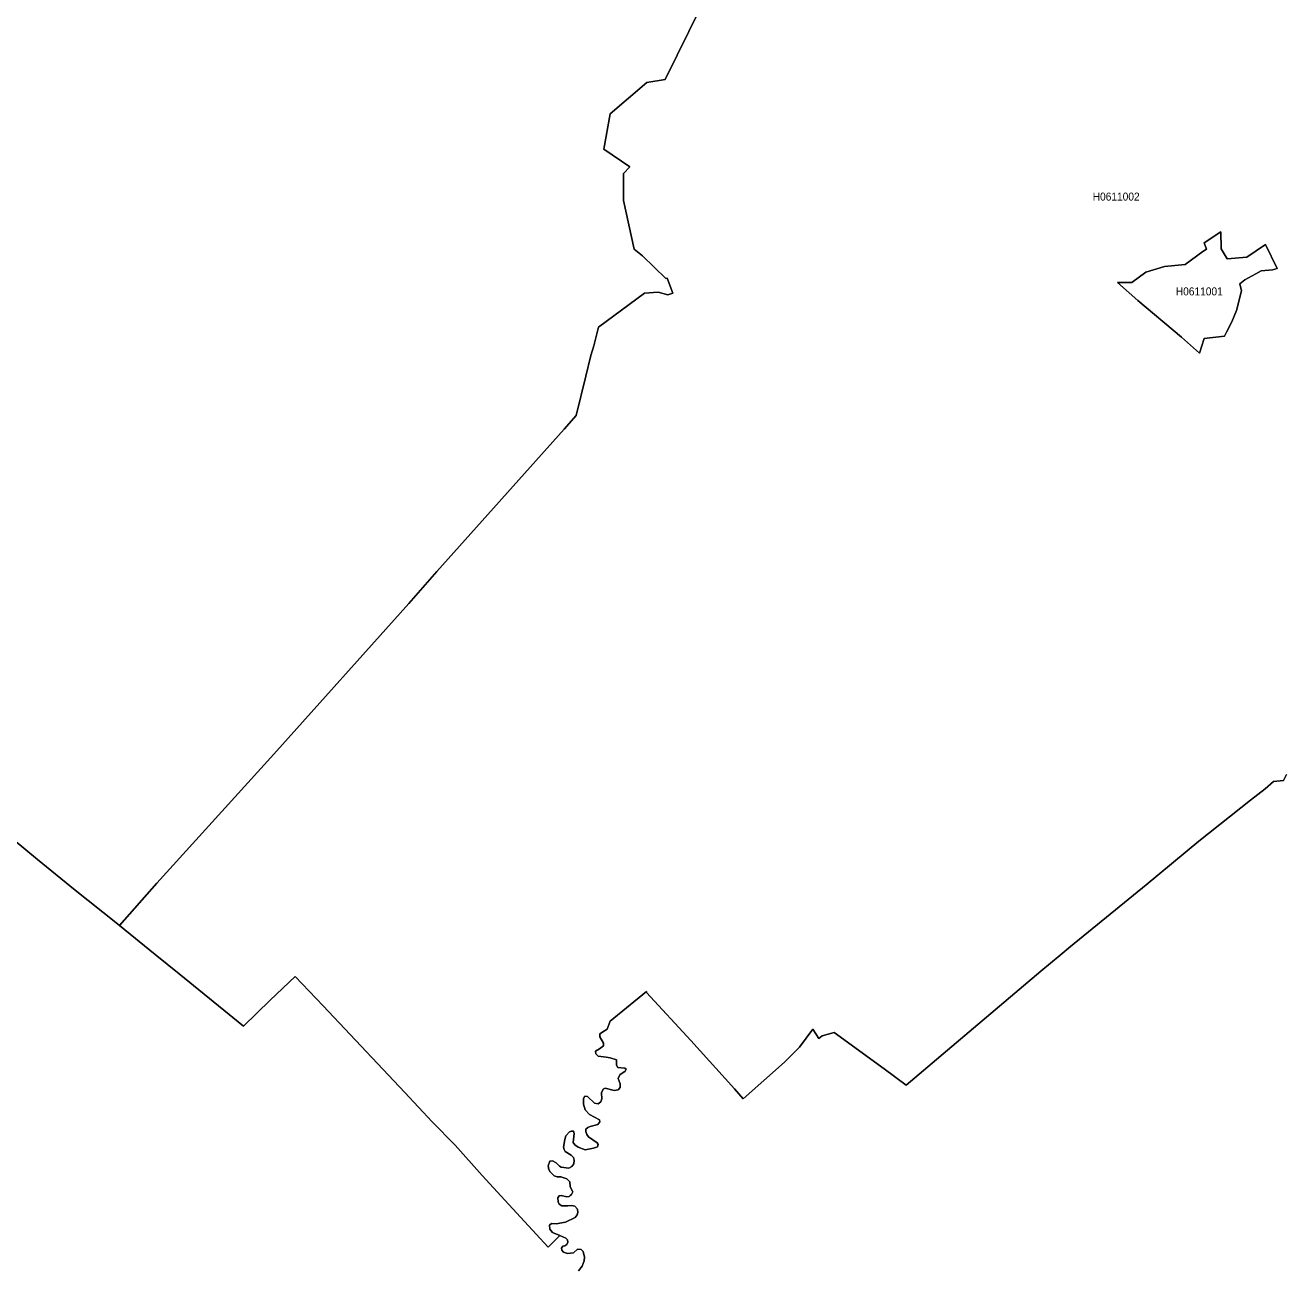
# Model space of a CAD drawing. Extents: x 369010 to 739155, y 6377141 to 6616555.
# Drawn here: x 618577 to 634310, y 6482922 to 6498445 of the extents above; entities that cross this region are included whole.
import ezdxf
from ezdxf.enums import TextEntityAlignment as Align

# ---------------------------------------------------------------- set-up
doc = ezdxf.new("R2010")
doc.units = 0
doc.header["$LTSCALE"] = 40
doc.layers.add('1', color=7, linetype='Continuous', lineweight=13)
doc.layers.add('2', color=7, linetype='Continuous')

msp = doc.modelspace()

# ---------------------------------------------------------------- linework, layer by layer
at = {"layer": '1'}
for points in [[(618141.72, 6488504.82), (618730.91, 6488024.36), (619202.76, 6487641.22), (619710.2, 6487235.24), (619754.22, 6487196.84), (620220.45, 6487725.63), (621683.67, 6489338.13), (623369.66, 6491219.91), (623718.04, 6491619.44), (625310.03, 6493399.6), (625460.97, 6493570.4), (625578.64, 6494059.63), (625641.7, 6494319.97), (625677.94, 6494437.97), (625724.12, 6494622.51), (625736.03, 6494670.84), (626311.82, 6495098.5), (626485.11, 6495109.92), (626603.11, 6495078.14), (626665.17, 6495096.68), (626595.33, 6495284.36), (626579.28, 6495279.07), (626289.31, 6495562.08), (626184.55, 6495647.97), (626049, 6496256.04), (626049.83, 6496591.02), (626130.6, 6496675.26), (625802.73, 6496895.71), (625885.32, 6497336.61), (626342.61, 6497730.18), (626570.51, 6497768.25), (627018.19, 6498670.74)], [(627018.19, 6498670.74), (626570.51, 6497768.25), (626342.61, 6497730.18), (625885.32, 6497336.61), (625802.73, 6496895.71), (626130.6, 6496675.26), (626049.83, 6496591.02), (626049, 6496256.04), (626184.55, 6495647.97), (626289.31, 6495562.08), (626579.28, 6495279.07), (626595.33, 6495284.36), (626665.17, 6495096.68), (626603.11, 6495078.14), (626485.11, 6495109.92), (626311.82, 6495098.5), (625736.03, 6494670.84), (625724.12, 6494622.51), (625677.94, 6494437.97), (625641.7, 6494319.97), (625578.64, 6494059.63), (625460.97, 6493570.4), (625310.03, 6493399.6), (623718.04, 6491619.44), (623369.66, 6491219.91), (621683.67, 6489338.13), (620220.45, 6487725.63), (619754.22, 6487196.84), (620201.75, 6486834.22), (620501.47, 6486593.08), (621304.17, 6485940.5), (621636.17, 6486264.23), (621949.63, 6486561.64)], [(634330.49, 6489084.25), (634295.9, 6489007.79), (634169.62, 6488995.54), (634065.52, 6488907.66), (633883.96, 6488764.17), (633238.17, 6488250.94), (632577.97, 6487707.75), (631633.93, 6486936.67), (631504.01, 6486829.26), (631262.71, 6486628.01), (629582.84, 6485202.35), (629307.28, 6485408.24), (628681.01, 6485861.72), (628533.71, 6485819.52), (628491.51, 6485785.09), (628413.89, 6485904.09), (628247.23, 6485678.34), (628059.71, 6485489.83), (627546.48, 6485031.39), (627436.92, 6485156.68), (626890.26, 6485763.41), (626336.32, 6486361.71), (626335.66, 6486374.29), (625884.16, 6486001.41), (625844.94, 6485905.08), (625813.49, 6485882.58), (625756.56, 6485847.16), (625754.57, 6485808.76), (625801.74, 6485729.32), (625800.75, 6485695.89), (625750.6, 6485656.5), (625701.44, 6485630.02), (625706.41, 6485596.58), (625733.88, 6485568.12), (625833.02, 6485552.4), (625884.82, 6485543.79), (625964.76, 6485520.95), (625964.76, 6485452.27), (625981.48, 6485424.79), (626067.87, 6485417.84), (626081.61, 6485405.1), (626071.84, 6485379.44), (626003.99, 6485331.45), (625984.46, 6485288.91), (626007.13, 6485222.05), (626008.12, 6485176.87), (625983.46, 6485145.42), (625934.31, 6485135.66), (625822.43, 6485167.1), (625794.95, 6485155.19), (625775.26, 6485107.19), (625780.22, 6485033.37), (625765.49, 6484996.14), (625734.05, 6484971.48), (625686.88, 6484979.42), (625599.49, 6485062.01), (625568.05, 6485065.81), (625549.35, 6485036.35), (625550.34, 6484966.68), (625571.03, 6484897.83), (625625.97, 6484836.92), (625749.77, 6484770.22), (625756.56, 6484745.56), (625730.08, 6484712.13), (625634.75, 6484686.64), (625604.29, 6484674.89), (625581.78, 6484653.21), (625578.81, 6484624.75), (625591.55, 6484588.33), (625615.22, 6484558.87), (625720.31, 6484485.23), (625732.06, 6484463.71), (625724.12, 6484435.24), (625674.14, 6484416.54), (625572.02, 6484397.84), (625485.46, 6484430.28), (625441.27, 6484457.75), (625420.75, 6484487.21), (625435.48, 6484602.24), (625424.56, 6484627.72), (625401.05, 6484629.71), (625376.39, 6484620.77), (625329.72, 6484572.45)], [(625701.44, 6485630.02), (625750.6, 6485656.5), (625800.75, 6485695.89), (625801.74, 6485729.32), (625754.57, 6485808.76), (625756.56, 6485847.16), (625813.49, 6485882.58), (625844.94, 6485905.08), (625884.16, 6486001.41), (626335.66, 6486374.29), (626336.32, 6486361.71), (626890.26, 6485763.41), (627436.92, 6485156.68), (627546.48, 6485031.39), (628059.71, 6485489.83), (628247.23, 6485678.34), (628413.89, 6485904.09), (628491.51, 6485785.09), (628533.71, 6485819.52), (628681.01, 6485861.72), (629307.28, 6485408.24), (629582.84, 6485202.35), (631262.71, 6486628.01), (631504.01, 6486829.26), (631633.93, 6486936.67), (632577.97, 6487707.75), (633238.17, 6488250.94), (633883.96, 6488764.17), (634065.52, 6488907.66), (634169.62, 6488995.54), (634295.9, 6489007.79), (634330.49, 6489084.25)], [(625488.11, 6482883.15), (625535.28, 6482943.22), (625558.95, 6483007.61), (625563.08, 6483055.44), (625545.21, 6483127.43), (625520.71, 6483152.75), (625476.52, 6483156.89), (625425.05, 6483107.9), (625352.23, 6483099.63), (625300.76, 6483117.67), (625279.41, 6483142.16), (625277.75, 6483167.48), (625293.31, 6483191.32), (625316.32, 6483195.29), (625340.81, 6483212.5), (625354.71, 6483243.61), (625348.92, 6483270.59), (625330.22, 6483290.95), (625254.09, 6483327.86), (625107.45, 6483179.07), (624568.07, 6483768.26), (624285.56, 6484075.44), (623945.78, 6484452.79), (623661.44, 6484747.71), (623320.17, 6485111.99), (622977.25, 6485473.12), (622637.97, 6485836.9), (622298.35, 6486196.37), (621949.63, 6486561.64), (621636.17, 6486264.23), (621304.17, 6485940.5), (620501.47, 6486593.08), (620201.75, 6486834.22), (619754.22, 6487196.84), (619710.2, 6487235.24), (619202.76, 6487641.22), (618730.91, 6488024.36), (618141.72, 6488504.82)], [(621949.63, 6486561.64), (622298.35, 6486196.37), (622637.97, 6485836.9), (622977.25, 6485473.12), (623320.17, 6485111.99), (623661.44, 6484747.71), (623945.78, 6484452.79), (624285.56, 6484075.44), (624568.07, 6483768.26), (625107.45, 6483179.07), (625254.09, 6483327.86), (625164.05, 6483362.78), (625131.45, 6483405.48), (625126.65, 6483455.29), (625151.97, 6483477.47), (625208.41, 6483472.51), (625325.25, 6483490.55), (625447.06, 6483552.61), (625472.39, 6483582.9), (625479.83, 6483611.53), (625477.35, 6483656.55), (625442.1, 6483691.63), (625402.87, 6483702.23), (625356.37, 6483696.6), (625281.89, 6483695.77), (625245.15, 6483715.47), (625233.73, 6483747.24), (625228.76, 6483796.4), (625245.15, 6483820.89), (625271.3, 6483825.86), (625343.29, 6483807.82), (625373.42, 6483814.27), (625385.66, 6483825.53), (625402.38, 6483836.62), (625416.28, 6483871.04), (625384.83, 6483931.95), (625379.54, 6483997.82), (625341.64, 6484033.07), (625268.82, 6484058.56), (625223.63, 6484059.55), (625186.4, 6484071.47), (625133.1, 6484123.43), (625119.37, 6484150.91), (625109.44, 6484197.08), (625132.11, 6484253.19), (625165.54, 6484257.16), (625207.91, 6484232.5), (625249.29, 6484193.28), (625271.8, 6484181.36), (625368.12, 6484168.62), (625404.36, 6484188.31), (625428.03, 6484221.74), (625435.81, 6484267.92), (625424.06, 6484300.36), (625396.59, 6484327.83), (625322.94, 6484376.99), (625307.71, 6484400.82), (625301.09, 6484427.96), (625316.98, 6484524.28), (625329.72, 6484572.45), (625376.39, 6484620.77), (625401.05, 6484629.71), (625424.56, 6484627.72), (625435.48, 6484602.24), (625420.75, 6484487.21), (625441.27, 6484457.75), (625485.46, 6484430.28), (625572.02, 6484397.84), (625674.14, 6484416.54), (625724.12, 6484435.24), (625732.06, 6484463.71), (625720.31, 6484485.23), (625615.22, 6484558.87), (625591.55, 6484588.33), (625578.81, 6484624.75), (625581.78, 6484653.21), (625604.29, 6484674.89), (625634.75, 6484686.64), (625730.08, 6484712.13), (625756.56, 6484745.56), (625749.77, 6484770.22), (625625.97, 6484836.92), (625571.03, 6484897.83), (625550.34, 6484966.68), (625549.35, 6485036.35), (625568.05, 6485065.81), (625599.49, 6485062.01), (625686.88, 6484979.42), (625734.05, 6484971.48), (625765.49, 6484996.14), (625780.22, 6485033.37), (625775.26, 6485107.19), (625794.95, 6485155.19), (625822.43, 6485167.1), (625934.31, 6485135.66), (625983.46, 6485145.42), (626008.12, 6485176.87), (626007.13, 6485222.05), (625984.46, 6485288.91), (626003.99, 6485331.45)], [(626003.99, 6485331.45), (626071.84, 6485379.44), (626081.61, 6485405.1), (626067.87, 6485417.84), (625981.48, 6485424.79), (625964.76, 6485452.27), (625964.76, 6485520.95), (625884.82, 6485543.79), (625833.02, 6485552.4), (625733.88, 6485568.12), (625706.41, 6485596.58), (625701.44, 6485630.02)], [(625329.72, 6484572.45), (625316.98, 6484524.28), (625301.09, 6484427.96), (625307.71, 6484400.82), (625322.94, 6484376.99), (625396.59, 6484327.83), (625424.06, 6484300.36), (625435.81, 6484267.92), (625428.03, 6484221.74), (625404.36, 6484188.31), (625368.12, 6484168.62), (625271.8, 6484181.36), (625249.29, 6484193.28), (625207.91, 6484232.5), (625165.54, 6484257.16), (625132.11, 6484253.19), (625109.44, 6484197.08), (625119.37, 6484150.91), (625133.1, 6484123.43), (625186.4, 6484071.47), (625223.63, 6484059.55), (625268.82, 6484058.56), (625341.64, 6484033.07), (625379.54, 6483997.82), (625384.83, 6483931.95), (625416.28, 6483871.04), (625402.38, 6483836.62), (625385.66, 6483825.53), (625373.42, 6483814.27), (625343.29, 6483807.82), (625271.3, 6483825.86), (625245.15, 6483820.89), (625228.76, 6483796.4), (625233.73, 6483747.24), (625245.15, 6483715.47), (625281.89, 6483695.77), (625356.37, 6483696.6), (625402.87, 6483702.23), (625442.1, 6483691.63), (625477.35, 6483656.55), (625479.83, 6483611.53), (625472.39, 6483582.9), (625447.06, 6483552.61), (625325.25, 6483490.55), (625208.41, 6483472.51), (625151.97, 6483477.47), (625126.65, 6483455.29), (625131.45, 6483405.48), (625164.05, 6483362.78), (625254.09, 6483327.86), (625330.22, 6483290.95), (625348.92, 6483270.59), (625354.71, 6483243.61), (625340.81, 6483212.5), (625316.32, 6483195.29), (625293.31, 6483191.32), (625277.75, 6483167.48), (625279.41, 6483142.16), (625300.76, 6483117.67), (625352.23, 6483099.63), (625425.05, 6483107.9), (625476.52, 6483156.89), (625520.71, 6483152.75), (625545.21, 6483127.43), (625563.08, 6483055.44), (625558.95, 6483007.61), (625535.28, 6482943.22), (625488.11, 6482883.15)]]:
    msp.add_lwpolyline(points, dxfattribs=at)
for points in [[(632398.89, 6495229.58), (632575.65, 6495360.33), (632806.86, 6495429.01), (633067.86, 6495456.65), (633288.31, 6495617.36), (633332.67, 6495647.31), (633301.88, 6495726.92), (633510.75, 6495864.78), (633515.88, 6495650.62), (633589.53, 6495524.34), (633835.14, 6495547.35), (634068, 6495703.42), (634216.79, 6495406.17), (634156.88, 6495386.97), (634016.53, 6495375.39), (633948.01, 6495338.81), (633812.79, 6495264.17), (633748.08, 6495212.7), (633770.26, 6495126.47), (633705.22, 6494879.04), (633648.78, 6494738.2), (633583.74, 6494608.77), (633556.43, 6494558.96), (633303.04, 6494530.66), (633246.94, 6494346.78), (633021.02, 6494546.05), (632476.02, 6495005.16), (632222.63, 6495230.9)], [(632398.89, 6495229.58), (632222.63, 6495230.9), (632476.02, 6495005.16), (633021.02, 6494546.05), (633246.94, 6494346.78), (633303.04, 6494530.66), (633556.43, 6494558.96), (633583.74, 6494608.77), (633648.78, 6494738.2), (633705.22, 6494879.04), (633770.26, 6495126.47), (633748.08, 6495212.7), (633812.79, 6495264.17), (633948.01, 6495338.81), (634016.53, 6495375.39), (634156.88, 6495386.97), (634216.79, 6495406.17), (634068, 6495703.42), (633835.14, 6495547.35), (633589.53, 6495524.34), (633515.88, 6495650.62), (633510.75, 6495864.78), (633301.88, 6495726.92), (633332.67, 6495647.31), (633288.31, 6495617.36), (633067.86, 6495456.65), (632806.86, 6495429.01), (632575.65, 6495360.33)]]:
    msp.add_lwpolyline(points, close=True, dxfattribs=at)

# ---------------------------------------------------------------- texts
at = {"layer": '2', "width": 0.95}
for s, p in [('H0611002', (632204.1, 6496253.64)), ('H0611001', (633242.2, 6495069.64))]:
    msp.add_text(s, height=100, dxfattribs=at).set_placement(p, align=Align.CENTER)

doc.saveas('drawing.dxf')
